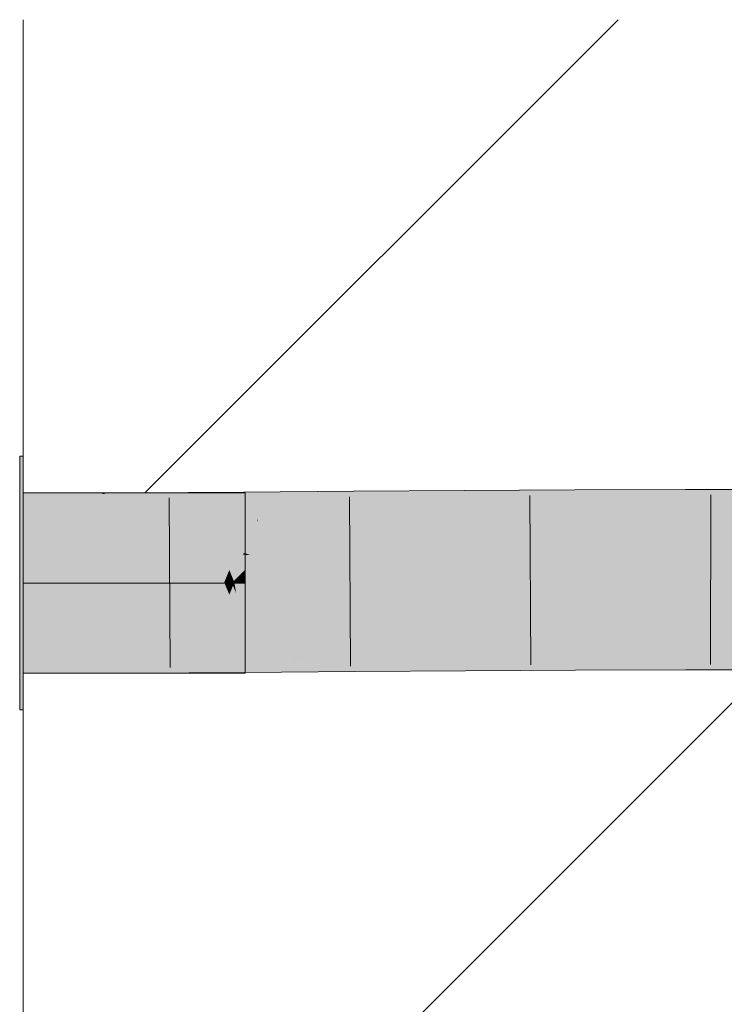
# Model space of a CAD drawing. Extents: x -500 to 300, y 62 to 1162.
# Tile 277 of 289: x 241.11 to 242.36, y 1008 to 1009.75. Entities that reach past the tile are written whole.
import ezdxf
from ezdxf.lldxf.tags import DXFTag

# ---------------------------------------------------------------- set-up
doc = ezdxf.new("R2010")
doc.units = 0
doc.layers.get('0').update_dxf_attribs({"lineweight": 13})
doc.layers.add('E_Detail_Linie_Text_Bem', color=7, linetype='Continuous', lineweight=13)
for name, color, linetype, lineweight, true_color in [('E_Detail_Wandschraffur', 7, 'Continuous', 5, 0xc0c0c0), ('E_Leerrohr 32-A06G93SF8I', 7, 'Continuous', 9, 0x00b300), ('E_Leerrohr 32-Shading', 7, 'Continuous', 9, 0x00b300)]:
    doc.layers.add(name, color=color, linetype=linetype, lineweight=lineweight, true_color=true_color)
tags = doc.linetypes.add('fein_strichliert', pattern=[4, 1, -2, 1]).pattern_tags.tags
tags[8:9] = [DXFTag(74, 4), DXFTag(75, 0), DXFTag(340, '0'), DXFTag(46, 0.0), DXFTag(50, 0.0), DXFTag(44, 0.0), DXFTag(45, 0.0)]
tags[6:7] = [DXFTag(74, 4), DXFTag(75, 0), DXFTag(340, '0'), DXFTag(46, 0.0), DXFTag(50, 0.0), DXFTag(44, 0.0), DXFTag(45, 0.0)]
tags[4:5] = [DXFTag(74, 4), DXFTag(75, 0), DXFTag(340, '0'), DXFTag(46, 0.0), DXFTag(50, 0.0), DXFTag(44, 0.0), DXFTag(45, 0.0)]
tags = doc.linetypes.add('STRICHPUNKT2-A06G93S88I', pattern=[12.7, 6.35, -3.175, 0, -3.175]).pattern_tags.tags
tags[10:11] = [DXFTag(74, 4), DXFTag(75, 0), DXFTag(340, '0'), DXFTag(46, 0.0), DXFTag(50, 0.0), DXFTag(44, 0.0), DXFTag(45, 0.0)]
tags[8:9] = [DXFTag(74, 4), DXFTag(75, 0), DXFTag(340, '0'), DXFTag(46, 0.0), DXFTag(50, 0.0), DXFTag(44, 0.0), DXFTag(45, 0.0)]
tags[6:7] = [DXFTag(74, 4), DXFTag(75, 0), DXFTag(340, '0'), DXFTag(46, 0.0), DXFTag(50, 0.0), DXFTag(44, 0.0), DXFTag(45, 0.0)]
tags[4:5] = [DXFTag(74, 4), DXFTag(75, 0), DXFTag(340, '0'), DXFTag(46, 0.0), DXFTag(50, 0.0), DXFTag(44, 0.0), DXFTag(45, 0.0)]

# ---------------------------------------------------------------- blocks, each defined once
blk = doc.blocks.new('Shading-A06G93GV8I', base_point=(241.4508, 904.1259))
at = {"layer": 'E_Leerrohr 32-Shading', "color": 83, "true_color": 0x7fcb7f}
for points in [[(241.118, 1008.748), (241.118, 1008.973), (241.112, 1008.748), (241.112, 1008.973)], [(241.255, 1008.908), (241.118, 1008.908), (241.415, 1008.748), (241.118, 1008.748)], [(241.268, 1008.908), (241.255, 1008.908), (241.428, 1008.748), (241.415, 1008.748)], [(241.333, 1008.908), (241.268, 1008.908), (241.484, 1008.757), (241.4829, 1008.7559)], [(241.4829, 1008.7559), (241.268, 1008.908), (241.475, 1008.748), (241.428, 1008.748)], [(241.333, 1008.908), (241.458, 1008.783), (241.512, 1008.908), (241.512, 1008.837)], [(241.512, 1008.837), (241.458, 1008.783), (241.512, 1008.772), (241.4905, 1008.7505)], [(241.512, 1008.772), (241.5055, 1008.7655), (241.512, 1008.7655)], [(241.4905, 1008.7505), (241.4829, 1008.7559), (241.488, 1008.748), (241.475, 1008.748)], [(241.4829, 1008.7559), (241.4905, 1008.7505), (241.484, 1008.757)], [(241.488, 1008.748), (241.493, 1008.748), (241.4905, 1008.7505)], [(241.5055, 1008.7655), (241.4905, 1008.7505), (241.512, 1008.748), (241.493, 1008.748)], [(241.5055, 1008.7655), (241.512, 1008.748), (241.512, 1008.7655)], [(241.118, 1008.523), (241.118, 1008.748), (241.112, 1008.523), (241.112, 1008.748)], [(241.415, 1008.748), (241.118, 1008.748), (241.255, 1008.588), (241.118, 1008.588)], [(241.428, 1008.748), (241.415, 1008.748), (241.268, 1008.588), (241.255, 1008.588)], [(241.4769, 1008.746), (241.428, 1008.748), (241.333, 1008.588), (241.268, 1008.588)], [(241.4769, 1008.746), (241.333, 1008.588), (241.484, 1008.739)], [(241.475, 1008.748), (241.428, 1008.748), (241.4769, 1008.746)], [(241.4905, 1008.7455), (241.458, 1008.713), (241.512, 1008.724), (241.512, 1008.659)], [(241.488, 1008.748), (241.475, 1008.748), (241.4905, 1008.7455), (241.4769, 1008.746)], [(241.4905, 1008.7455), (241.4769, 1008.746), (241.484, 1008.739)], [(241.4905, 1008.7455), (241.493, 1008.748), (241.488, 1008.748)], [(241.512, 1008.748), (241.493, 1008.748), (241.512, 1008.724), (241.4905, 1008.7455)], [(241.458, 1008.713), (241.333, 1008.588), (241.512, 1008.659), (241.512, 1008.588)]]:
    blk.add_solid(points, dxfattribs=at)
at = {"layer": 'E_Leerrohr 32-Shading', "color": 83, "true_color": 0x7fbd7f}
for points in [[(241.118, 1008.908), (241.118, 1008.8611), (241.255, 1008.9083), (241.2606, 1008.906)], [(241.2606, 1008.906), (241.268, 1008.9083), (241.255, 1008.9083)], [(241.268, 1008.9083), (241.2606, 1008.906), (241.3134, 1008.8896), (241.3135, 1008.8842)], [(241.3134, 1008.8896), (241.3134, 1008.9084), (241.268, 1008.9083)], [(241.3134, 1008.9084), (241.4462, 1008.8623), (241.333, 1008.9086)], [(241.3134, 1008.9084), (241.3134, 1008.8896), (241.4462, 1008.8623), (241.3812, 1008.8619)], [(241.333, 1008.9086), (241.5091, 1008.8789), (241.5089, 1008.9095)], [(241.333, 1008.9086), (241.4462, 1008.8623), (241.5091, 1008.8789), (241.4699, 1008.8624)], [(241.583, 1008.91), (241.5089, 1008.9095), (241.5091, 1008.8789)], [(241.5092, 1008.8627), (241.583, 1008.91), (241.5091, 1008.8789)], [(241.583, 1008.91), (241.5092, 1008.8627), (241.648, 1008.9105), (241.5349, 1008.8629)], [(241.648, 1008.9105), (241.6006, 1008.8905), (241.7047, 1008.9109), (241.7048, 1008.8918)], [(241.9008, 1008.8943), (241.9007, 1008.9124), (241.7048, 1008.8918), (241.7047, 1008.9109)], [(242.0971, 1008.8963), (242.097, 1008.9136), (241.9008, 1008.8943), (241.9007, 1008.9124)], [(242.2936, 1008.8973), (242.2936, 1008.9142), (242.0971, 1008.8963), (242.097, 1008.9136)], [(242.5148, 1008.8967), (242.5149, 1008.9138), (242.2936, 1008.8973), (242.2936, 1008.9142)], [(241.3135, 1008.8842), (241.2606, 1008.906), (241.3135, 1008.8628), (241.1209, 1008.8621)], [(241.3812, 1008.8619), (241.3134, 1008.8896), (241.3681, 1008.8619), (241.3135, 1008.8842)], [(241.6006, 1008.8905), (241.5349, 1008.8629), (241.7048, 1008.8918), (241.705, 1008.8641)], [(241.705, 1008.8641), (241.901, 1008.8655), (241.7048, 1008.8918), (241.9008, 1008.8943)], [(241.901, 1008.8655), (242.0972, 1008.8667), (241.9008, 1008.8943), (242.0971, 1008.8963)], [(242.0971, 1008.8963), (242.0972, 1008.8716), (242.2936, 1008.8973), (242.2936, 1008.8726)], [(242.2936, 1008.8973), (242.2936, 1008.8726), (242.5148, 1008.8967), (242.5148, 1008.872)], [(241.3647, 1008.8633), (241.3135, 1008.8842), (241.3135, 1008.8628)], [(241.4699, 1008.8624), (241.5092, 1008.8627), (241.5091, 1008.8789)], [(242.0972, 1008.8716), (242.0972, 1008.8667), (242.2936, 1008.8726), (242.2936, 1008.8673)], [(242.2936, 1008.8726), (242.2936, 1008.8673), (242.5148, 1008.872), (242.5148, 1008.867)], [(241.1209, 1008.8621), (241.118, 1008.8611), (241.3135, 1008.8628), (241.3135, 1008.8616)], [(241.3681, 1008.8619), (241.3647, 1008.8633), (241.3135, 1008.8616), (241.3135, 1008.8628)], [(241.3144, 1008.6353), (241.118, 1008.588), (241.3145, 1008.6131), (241.255, 1008.5883)], [(241.118, 1008.588), (241.3144, 1008.6353), (241.118, 1008.6349)], [(241.3681, 1008.6356), (241.3144, 1008.6353), (241.3145, 1008.6131)], [(241.3145, 1008.6077), (241.3146, 1008.5884), (241.4462, 1008.636), (241.333, 1008.5886)], [(241.3145, 1008.6077), (241.4462, 1008.636), (241.3812, 1008.6357)], [(241.3812, 1008.6357), (241.3681, 1008.6356), (241.3145, 1008.6077), (241.3145, 1008.6131)], [(241.5108, 1008.6194), (241.4462, 1008.636), (241.5109, 1008.5906), (241.334, 1008.5889)], [(241.4462, 1008.636), (241.5108, 1008.6194), (241.4699, 1008.6362)], [(241.5108, 1008.6194), (241.5107, 1008.6364), (241.4699, 1008.6362)], [(241.5107, 1008.6364), (241.583, 1008.59), (241.5349, 1008.6366), (241.648, 1008.5905)], [(241.583, 1008.59), (241.5107, 1008.6364), (241.5108, 1008.6194)], [(241.7067, 1008.6378), (241.5349, 1008.6366), (241.7069, 1008.6143), (241.5932, 1008.6129)], [(241.9027, 1008.6168), (241.9026, 1008.6393), (241.7069, 1008.6143), (241.7067, 1008.6378)], [(242.0983, 1008.6188), (242.0982, 1008.6404), (241.9027, 1008.6168), (241.9026, 1008.6393)], [(242.2937, 1008.6198), (242.2937, 1008.6411), (242.0983, 1008.6188), (242.0982, 1008.6404)], [(242.514, 1008.6192), (242.514, 1008.6407), (242.2937, 1008.6198), (242.2937, 1008.6411)], [(241.255, 1008.5883), (241.268, 1008.5883), (241.3145, 1008.6131), (241.3145, 1008.6077)], [(241.5108, 1008.6194), (241.5109, 1008.5906), (241.5796, 1008.5915)], [(241.5932, 1008.6129), (241.6438, 1008.5923), (241.7069, 1008.6143), (241.707, 1008.5931)], [(241.707, 1008.5931), (241.9028, 1008.5955), (241.7069, 1008.6143), (241.9027, 1008.6168)], [(241.9028, 1008.5955), (242.0984, 1008.5975), (241.9027, 1008.6168), (242.0983, 1008.6188)], [(242.0984, 1008.5975), (242.2938, 1008.5985), (242.0983, 1008.6188), (242.2937, 1008.6198)], [(242.2938, 1008.5985), (242.5139, 1008.598), (242.2937, 1008.6198), (242.514, 1008.6192)], [(241.268, 1008.5883), (241.3146, 1008.5884), (241.3145, 1008.6077)], [(241.6438, 1008.5923), (241.648, 1008.5905), (241.707, 1008.5931), (241.707, 1008.5909)], [(241.707, 1008.5909), (241.9029, 1008.5924), (241.707, 1008.5931), (241.9028, 1008.5955)], [(241.9029, 1008.5924), (242.0984, 1008.5936), (241.9028, 1008.5955), (242.0984, 1008.5975)], [(242.0984, 1008.5936), (242.2938, 1008.5942), (242.0984, 1008.5975), (242.2938, 1008.5985)], [(242.2938, 1008.5942), (242.5139, 1008.5939), (242.2938, 1008.5985), (242.5139, 1008.598)], [(241.334, 1008.5889), (241.333, 1008.5886), (241.5109, 1008.5906), (241.5109, 1008.5895)], [(241.5109, 1008.5906), (241.5109, 1008.5895), (241.5796, 1008.5915), (241.583, 1008.59)]]:
    blk.add_solid(points, dxfattribs=at)
at = {"layer": 'E_Leerrohr 32-Shading', "color": 83, "true_color": 0x7fd57f}
for points in [[(241.3136, 1008.8586), (241.3135, 1008.8616), (241.118, 1008.8589), (241.118, 1008.8611)], [(241.118, 1008.748), (241.314, 1008.7484), (241.118, 1008.8589), (241.3136, 1008.8586)], [(241.3695, 1008.8585), (241.3681, 1008.8619), (241.3136, 1008.8586), (241.3135, 1008.8616)], [(241.415, 1008.749), (241.3695, 1008.8585), (241.314, 1008.7484), (241.3136, 1008.8586)], [(241.3812, 1008.8619), (241.3681, 1008.8619), (241.428, 1008.7491), (241.415, 1008.749)], [(241.4462, 1008.8623), (241.3812, 1008.8619), (241.484, 1008.7712), (241.4812, 1008.7645)], [(241.4812, 1008.7645), (241.3812, 1008.8619), (241.475, 1008.7493), (241.428, 1008.7491)], [(241.4462, 1008.8623), (241.458, 1008.8337), (241.4699, 1008.8624)], [(241.5092, 1008.8627), (241.458, 1008.8337), (241.5096, 1008.8015), (241.4905, 1008.7554)], [(241.458, 1008.8337), (241.5092, 1008.8627), (241.4699, 1008.8624)], [(241.5349, 1008.8629), (241.5092, 1008.8627), (241.5096, 1008.8015)], [(241.5206, 1008.7981), (241.5338, 1008.8578), (241.5096, 1008.8015), (241.5328, 1008.8578)], [(241.7055, 1008.7971), (241.7051, 1008.8569), (241.5206, 1008.7981), (241.5338, 1008.8578)], [(241.5338, 1008.8578), (241.5349, 1008.8629), (241.5328, 1008.8578)], [(241.7051, 1008.8569), (241.705, 1008.8641), (241.5338, 1008.8578), (241.5349, 1008.8629)], [(241.9011, 1008.8558), (241.901, 1008.8655), (241.7051, 1008.8569), (241.705, 1008.8641)], [(241.7055, 1008.7971), (241.9015, 1008.7961), (241.7051, 1008.8569), (241.9011, 1008.8558)], [(242.0973, 1008.855), (242.0972, 1008.8667), (241.9011, 1008.8558), (241.901, 1008.8655)], [(241.9015, 1008.7961), (242.0975, 1008.7953), (241.9011, 1008.8558), (242.0973, 1008.855)], [(242.2936, 1008.8546), (242.2936, 1008.8673), (242.0973, 1008.855), (242.0972, 1008.8667)], [(242.0975, 1008.7953), (242.2936, 1008.7949), (242.0973, 1008.855), (242.2936, 1008.8546)], [(242.5147, 1008.8549), (242.5148, 1008.867), (242.2936, 1008.8546), (242.2936, 1008.8673)], [(242.2936, 1008.7949), (242.5145, 1008.7951), (242.2936, 1008.8546), (242.5147, 1008.8549)], [(241.5098, 1008.7732), (241.5096, 1008.7982), (241.4979, 1008.7732), (241.5082, 1008.7982)], [(241.5096, 1008.7982), (241.5096, 1008.8015), (241.5082, 1008.7982)], [(241.5206, 1008.7981), (241.5096, 1008.8015), (241.5096, 1008.7982)], [(241.5096, 1008.7982), (241.5098, 1008.7732), (241.5206, 1008.7981), (241.5151, 1008.7732)], [(241.5206, 1008.7981), (241.5151, 1008.7732), (241.7055, 1008.7971), (241.7057, 1008.7736)], [(241.7057, 1008.7736), (241.9016, 1008.774), (241.7055, 1008.7971), (241.9015, 1008.7961)], [(241.9016, 1008.774), (242.0976, 1008.7744), (241.9015, 1008.7961), (242.0975, 1008.7953)], [(242.0976, 1008.7744), (242.2937, 1008.7745), (242.0975, 1008.7953), (242.2936, 1008.7949)], [(242.2937, 1008.7745), (242.5145, 1008.7745), (242.2936, 1008.7949), (242.5145, 1008.7951)], [(241.4812, 1008.7645), (241.4905, 1008.7554), (241.484, 1008.7712)], [(241.4979, 1008.7732), (241.4905, 1008.7554), (241.5099, 1008.7495), (241.493, 1008.7495)], [(241.4979, 1008.7732), (241.5099, 1008.7495), (241.5098, 1008.7732)], [(241.5098, 1008.7732), (241.5099, 1008.7495), (241.5151, 1008.7732)], [(241.5151, 1008.7732), (241.5099, 1008.7495), (241.7057, 1008.7736), (241.7059, 1008.751)], [(241.7059, 1008.751), (241.9018, 1008.7524), (241.7057, 1008.7736), (241.9016, 1008.774)], [(241.9018, 1008.7524), (242.0977, 1008.7536), (241.9016, 1008.774), (242.0976, 1008.7744)], [(242.0977, 1008.7536), (242.2937, 1008.7542), (242.0976, 1008.7744), (242.2937, 1008.7745)], [(242.2937, 1008.7542), (242.5144, 1008.7538), (242.2937, 1008.7745), (242.5145, 1008.7745)], [(241.4905, 1008.7554), (241.4812, 1008.7645), (241.488, 1008.7494), (241.475, 1008.7493)], [(241.488, 1008.7494), (241.493, 1008.7495), (241.4905, 1008.7554)], [(241.7059, 1008.751), (241.5099, 1008.7495), (241.7059, 1008.7488), (241.5102, 1008.7485)], [(241.9018, 1008.7493), (241.9018, 1008.7524), (241.7059, 1008.7488), (241.7059, 1008.751)], [(242.0977, 1008.7496), (242.0977, 1008.7536), (241.9018, 1008.7493), (241.9018, 1008.7524)], [(242.2937, 1008.7498), (242.2937, 1008.7542), (242.0977, 1008.7496), (242.0977, 1008.7536)], [(242.5144, 1008.7497), (242.5144, 1008.7538), (242.2937, 1008.7498), (242.2937, 1008.7542)], [(241.3144, 1008.6353), (241.314, 1008.7484), (241.118, 1008.6349), (241.118, 1008.748)], [(241.415, 1008.749), (241.314, 1008.7484), (241.3681, 1008.6356), (241.3144, 1008.6353)], [(241.428, 1008.7491), (241.415, 1008.749), (241.3812, 1008.6357), (241.3681, 1008.6356)], [(241.4769, 1008.7446), (241.428, 1008.7491), (241.4462, 1008.636), (241.3812, 1008.6357)], [(241.475, 1008.7493), (241.428, 1008.7491), (241.4769, 1008.7446)], [(241.4769, 1008.7446), (241.4462, 1008.636), (241.484, 1008.7275)], [(241.5107, 1008.6364), (241.496, 1008.7301), (241.458, 1008.6647), (241.4905, 1008.7434)], [(241.488, 1008.7494), (241.475, 1008.7493), (241.4905, 1008.7434), (241.4769, 1008.7446)], [(241.4905, 1008.7434), (241.4769, 1008.7446), (241.484, 1008.7275)], [(241.493, 1008.7495), (241.488, 1008.7494), (241.4926, 1008.7484), (241.4884, 1008.7484)], [(241.4884, 1008.7484), (241.489, 1008.747), (241.4926, 1008.7484), (241.492, 1008.747)], [(241.489, 1008.747), (241.4905, 1008.7434), (241.492, 1008.747)], [(241.4905, 1008.7434), (241.496, 1008.7301), (241.492, 1008.747), (241.4934, 1008.747)], [(241.492, 1008.747), (241.4934, 1008.747), (241.4926, 1008.7484), (241.4932, 1008.7484)], [(241.4932, 1008.7484), (241.493, 1008.7495), (241.4926, 1008.7484)], [(241.5099, 1008.7485), (241.5099, 1008.7495), (241.4932, 1008.7484), (241.493, 1008.7495)], [(241.4934, 1008.747), (241.5099, 1008.7469), (241.4932, 1008.7484), (241.5099, 1008.7485)], [(241.5103, 1008.6959), (241.5099, 1008.7469), (241.496, 1008.7301), (241.4934, 1008.747)], [(241.5102, 1008.7485), (241.5099, 1008.7495), (241.5099, 1008.7485)], [(241.5099, 1008.7469), (241.5105, 1008.7469), (241.5099, 1008.7485), (241.5102, 1008.7485)], [(241.5103, 1008.6959), (241.5349, 1008.6366), (241.5099, 1008.7469), (241.5105, 1008.7469)], [(241.5102, 1008.7485), (241.5105, 1008.7469), (241.7059, 1008.7488), (241.7059, 1008.7459)], [(241.5105, 1008.7469), (241.5349, 1008.6366), (241.7059, 1008.7459), (241.7067, 1008.6378)], [(241.7059, 1008.7459), (241.9018, 1008.7449), (241.7059, 1008.7488), (241.9018, 1008.7493)], [(241.7067, 1008.6378), (241.9026, 1008.6393), (241.7059, 1008.7459), (241.9018, 1008.7449)], [(241.9018, 1008.7449), (242.0978, 1008.7441), (241.9018, 1008.7493), (242.0977, 1008.7496)], [(241.9026, 1008.6393), (242.0982, 1008.6404), (241.9018, 1008.7449), (242.0978, 1008.7441)], [(242.0978, 1008.7441), (242.2937, 1008.7437), (242.0977, 1008.7496), (242.2937, 1008.7498)], [(242.0982, 1008.6404), (242.2937, 1008.6411), (242.0978, 1008.7441), (242.2937, 1008.7437)], [(242.2937, 1008.7437), (242.5144, 1008.7439), (242.2937, 1008.7498), (242.5144, 1008.7497)], [(242.2937, 1008.6411), (242.514, 1008.6407), (242.2937, 1008.7437), (242.5144, 1008.7439)], [(241.496, 1008.7301), (241.5107, 1008.6364), (241.5103, 1008.6959)], [(241.5107, 1008.6364), (241.5349, 1008.6366), (241.5103, 1008.6959)], [(241.458, 1008.6647), (241.4462, 1008.636), (241.4699, 1008.6362)], [(241.5107, 1008.6364), (241.458, 1008.6647), (241.4699, 1008.6362)]]:
    blk.add_solid(points, dxfattribs=at)
blk = doc.blocks.new('Referenz-A06G93SG8I')
at = {"layer": 'E_Detail_Linie_Text_Bem', "linetype": 'Continuous', "ltscale": 0.13}
blk.add_line((241.118, 997.9479), (241.118, 1009.7479), dxfattribs=at)
at = {"layer": 'E_Detail_Wandschraffur', "linetype": 'fein_strichliert', "ltscale": 0.13}
blk.add_line((241.3341, 1008.908), (242.174, 1009.7479), dxfattribs=at)
at = {"layer": 'E_Detail_Wandschraffur', "linetype": 'ByBlock', "ltscale": 0.13}
blk.add_line((241.118, 1007.2777), (242.4283, 1008.588), dxfattribs=at)
at = {"layer": 'E_Leerrohr 32-A06G93SF8I', "linetype": 'Continuous', "ltscale": 0.13}
for p, q in [((241.118, 1008.973), (241.112, 1008.973)), ((241.112, 1008.8412), (241.112, 1008.973)), ((241.118, 1008.8412), (241.118, 1008.973)), ((241.3134, 1008.9084), (241.118, 1008.908)), ((241.118, 1008.908), (241.118, 1008.588)), ((241.512, 1008.908), (241.118, 1008.908)), ((241.118, 1008.8143), (241.118, 1008.908)), ((241.5089, 1008.9095), (241.3134, 1008.9084)), ((241.7047, 1008.911), (241.5089, 1008.9095)), ((241.512, 1008.8143), (241.512, 1008.908)), ((241.9007, 1008.9124), (241.7047, 1008.911)), ((242.097, 1008.9136), (241.9007, 1008.9124)), ((242.2936, 1008.9142), (242.097, 1008.9136)), ((242.5149, 1008.9138), (242.2936, 1008.9142)), ((241.3774, 1008.8992), (241.3788, 1008.5984)), ((241.697, 1008.9013), (241.6992, 1008.6005)), ((242.0173, 1008.9035), (242.0189, 1008.6027)), ((242.3381, 1008.9045), (242.338, 1008.6037)), ((241.112, 1008.6548), (241.112, 1008.8412)), ((241.118, 1008.6548), (241.118, 1008.8412)), ((241.118, 1008.6817), (241.118, 1008.8143)), ((241.512, 1008.6817), (241.512, 1008.8143)), ((241.118, 1008.588), (241.118, 1008.6817)), ((241.512, 1008.588), (241.512, 1008.6817)), ((241.112, 1008.523), (241.112, 1008.6548)), ((241.118, 1008.523), (241.118, 1008.6548)), ((242.0984, 1008.5936), (241.9029, 1008.5924)), ((242.2938, 1008.5942), (242.0984, 1008.5936)), ((242.5139, 1008.5938), (242.2938, 1008.5942)), ((241.3146, 1008.5884), (241.118, 1008.588)), ((241.118, 1008.588), (241.512, 1008.588)), ((241.5109, 1008.5895), (241.3146, 1008.5884)), ((241.707, 1008.591), (241.5109, 1008.5895)), ((241.9029, 1008.5924), (241.707, 1008.591)), ((241.112, 1008.523), (241.118, 1008.523))]:
    blk.add_line(p, q, dxfattribs=at)
at = {"layer": 'E_Leerrohr 32-A06G93SF8I', "linetype": 'STRICHPUNKT2-A06G93S88I', "lineweight": 5, "ltscale": 0.13}
blk.add_line((241.118, 1008.748), (241.512, 1008.748), dxfattribs=at)

msp = doc.modelspace()

# ---------------------------------------------------------------- block references
at = {"color": 8, "lineweight": 25, "ltscale": 0.25, "true_color": 0x808080}
msp.add_blockref('Referenz-A06G93SG8I', (0, 0), dxfattribs=at)
msp.add_blockref('Shading-A06G93GV8I', (241.4508, 904.1259))

doc.saveas('drawing.dxf')
